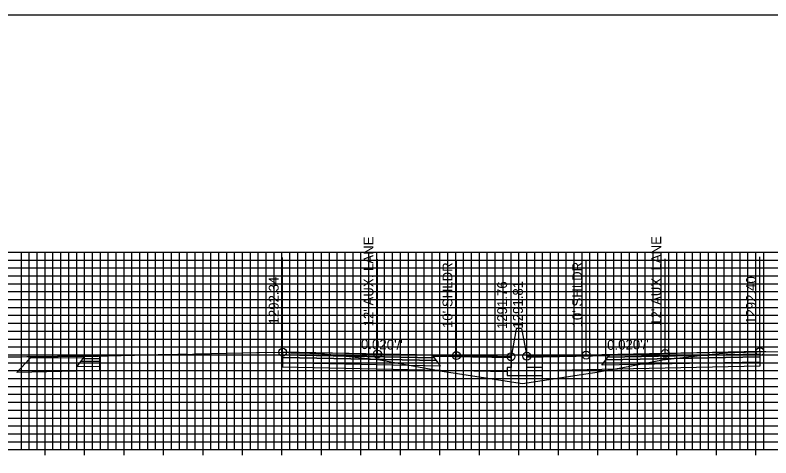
# Model space of a CAD drawing. Extents: x 674939 to 678919, y 750652 to 765176.
# Drawn here: x 677874.7 to 677970.4, y 757756.5 to 757812.6 of the extents above; entities that cross this region are included whole.
import ezdxf

# ---------------------------------------------------------------- set-up
doc = ezdxf.new("R2010")
doc.units = 0
for name, color, linetype in [('R_Alt Surface', 7, 'Continuous'), ('R_Axis', 7, 'Continuous'), ('R_Exist Surface', 7, 'Continuous'), ('R_Fin Surface', 7, 'Continuous'), ('R_Grid', 7, 'Continuous'), ('R_No Plot', 7, 'Continuous'), ('R_Proposed Road', 7, 'Continuous'), ('R_Xsect Elev', 7, 'Continuous'), ('R_Xsect Slope', 7, 'Continuous')]:
    doc.layers.add(name, color=color, linetype=linetype)

msp = doc.modelspace()

# ---------------------------------------------------------------- linework, layer by layer
at = {"layer": 'R_Alt Surface'}
for points in [[(677969.05, 757769.625), (677969.05, 757769.295), (677949.55, 757768.905), (677949.8, 757769.24)], [(677885.428, 757768.743), (677885.428, 757768.083), (677882.567, 757768.021), (677883.067, 757768.691)], [(677885.428, 757769.073), (677885.428, 757768.743), (677883.067, 757768.691), (677883.317, 757769.026)], [(677908.615, 757769.559), (677908.615, 757769.229), (677928.115, 757768.839), (677927.865, 757769.174)], [(677908.615, 757769.229), (677908.615, 757768.569), (677928.615, 757768.169), (677928.115, 757768.839)], [(677969.05, 757769.295), (677969.05, 757768.635), (677949.05, 757768.235), (677949.55, 757768.905)]]:
    msp.add_lwpolyline(points, close=True, dxfattribs=at)
for points in [[(677885.428, 757768.083), (677885.428, 757767.543), (677882.567, 757767.481), (677874.943, 757767.315), (677876.702, 757769.149)], [(677908.615, 757768.569), (677908.615, 757768.029), (677928.615, 757767.629), (677937.033, 757767.46)], [(677969.05, 757768.635), (677969.05, 757768.095), (677949.05, 757767.695), (677941.533, 757767.545)]]:
    msp.add_lwpolyline(points, dxfattribs=at)
at = {"layer": 'R_Axis'}
for p, q in [((677878.533, 757756.851), (677878.533, 757758.251)), ((677883.533, 757756.851), (677883.533, 757758.251)), ((677888.533, 757756.851), (677888.533, 757758.251)), ((677893.533, 757756.851), (677893.533, 757758.251)), ((677898.533, 757756.851), (677898.533, 757758.251)), ((677903.533, 757756.851), (677903.533, 757758.251)), ((677908.533, 757756.851), (677908.533, 757758.251)), ((677913.533, 757756.851), (677913.533, 757758.251)), ((677918.533, 757756.851), (677918.533, 757758.251)), ((677923.533, 757756.851), (677923.533, 757758.251)), ((677928.533, 757756.851), (677928.533, 757758.251)), ((677933.533, 757756.851), (677933.533, 757758.251)), ((677938.533, 757756.851), (677938.533, 757758.251)), ((677943.533, 757756.851), (677943.533, 757758.251)), ((677948.533, 757756.851), (677948.533, 757758.251)), ((677953.533, 757756.851), (677953.533, 757758.251)), ((677958.533, 757756.851), (677958.533, 757758.251)), ((677963.533, 757756.851), (677963.533, 757758.251)), ((677968.533, 757756.851), (677968.533, 757758.251)), ((677838.533, 757757.551), (678038.533, 757757.551))]:
    msp.add_line(p, q, dxfattribs=at)
at = {"layer": 'R_Exist Surface'}
msp.add_lwpolyline([(677871.973, 757769.288), (677875.208, 757769.316), (677875.463, 757769.303), (677875.463, 757769.303), (677876.228, 757769.335), (677876.801, 757769.319), (677877.566, 757769.35), (677877.824, 757769.349), (677878.206, 757769.332), (677878.588, 757769.362), (677878.971, 757769.349), (677879.544, 757769.383), (677879.926, 757769.355), (677880.117, 757769.382), (677882.601, 757769.392), (677882.735, 757769.392), (677885.219, 757769.4), (677885.273, 757769.399), (677885.282, 757769.399), (677885.291, 757769.398), (677885.307, 757769.399), (677885.428, 757769.403), (677885.447, 757769.404), (677886.473, 757769.433), (677886.509, 757769.433), (677886.571, 757769.435), (677886.58, 757769.436), (677889.828, 757769.521), (677889.855, 757769.521), (677890.237, 757769.544), (677890.362, 757769.548), (677895.33, 757769.627), (677895.491, 757769.629), (677895.509, 757769.629), (677896.464, 757769.636), (677896.5, 757769.636), (677896.518, 757769.635), (677896.9, 757769.61), (677897.473, 757769.667), (677897.527, 757769.671), (677897.652, 757769.673), (677897.697, 757769.675), (677905.338, 757769.843), (677905.625, 757769.849), (677908.6, 757769.888), (677908.609, 757769.889), (677908.615, 757769.889), (677908.888, 757769.892), (677908.927, 757769.889), (677909.691, 757769.823), (677909.736, 757769.822), (677910.882, 757769.815), (677910.9, 757769.815), (677910.991, 757769.811), (677913.092, 757769.737), (677913.111, 757769.739), (677913.283, 757769.761), (677913.528, 757769.735), (677920.914, 757768.92), (677929.069, 757767.439), (677929.647, 757767.339), (677930.463, 757767.214), (677938.974, 757765.906), (677947.021, 757767.124), (677948.135, 757767.296), (677951.713, 757767.932), (677956.709, 757768.9), (677962.586, 757769.579), (677964.777, 757769.814), (677964.821, 757769.809), (677964.886, 757769.807), (677964.941, 757769.814), (677966.835, 757769.887), (677967.225, 757769.897), (677968.602, 757769.93), (677968.686, 757769.937), (677969.048, 757769.955), (677969.05, 757769.955), (677969.204, 757769.963), (677969.787, 757769.952), (677975.298, 757769.858)], dxfattribs=at)
at = {"layer": 'R_Fin Surface'}
for points in [[(677937.533, 757769.31), (677930.615, 757769.449), (677920.615, 757769.649), (677908.615, 757769.889)], [(677969.05, 757769.955), (677957.05, 757769.715), (677947.05, 757769.515), (677939.533, 757769.365)], [(677876.822, 757769.307), (677883.567, 757769.366), (677885.428, 757769.403)], [(677876.822, 757769.307), (677876.822, 757769.307)]]:
    msp.add_lwpolyline(points, dxfattribs=at)
for points in [[(677908.615, 757769.889), (677908.615, 757769.559), (677927.865, 757769.174), (677927.615, 757769.509)], [(677969.05, 757769.955), (677969.05, 757769.625), (677949.8, 757769.24), (677950.05, 757769.575)], [(677883.567, 757769.366), (677876.822, 757769.307), (677876.702, 757769.149), (677883.449, 757769.206)], [(677885.428, 757769.403), (677885.428, 757769.073), (677883.317, 757769.026), (677883.567, 757769.366)], [(677927.615, 757769.509), (677937.533, 757769.31), (677937.537, 757769.153), (677927.735, 757769.349)], [(677949.931, 757769.416), (677939.533, 757769.208), (677939.533, 757769.365), (677950.05, 757769.575)]]:
    msp.add_lwpolyline(points, close=True, dxfattribs=at)
at = {"layer": 'R_Grid'}
for p, q in [((677838.533, 757782.551), (678038.533, 757782.551)), ((677875.533, 757757.551), (677875.533, 757782.551)), ((677876.533, 757757.551), (677876.533, 757782.551)), ((677877.533, 757757.551), (677877.533, 757782.551)), ((677878.533, 757757.551), (677878.533, 757782.551)), ((677879.533, 757757.551), (677879.533, 757782.551)), ((677880.533, 757757.551), (677880.533, 757782.551)), ((677881.533, 757757.551), (677881.533, 757782.551)), ((677882.533, 757757.551), (677882.533, 757782.551)), ((677883.533, 757757.551), (677883.533, 757782.551)), ((677884.533, 757757.551), (677884.533, 757782.551)), ((677885.533, 757757.551), (677885.533, 757782.551)), ((677886.533, 757757.551), (677886.533, 757782.551)), ((677887.533, 757757.551), (677887.533, 757782.551)), ((677888.533, 757757.551), (677888.533, 757782.551)), ((677889.533, 757757.551), (677889.533, 757782.551)), ((677890.533, 757757.551), (677890.533, 757782.551)), ((677891.533, 757757.551), (677891.533, 757782.551)), ((677892.533, 757757.551), (677892.533, 757782.551)), ((677893.533, 757757.551), (677893.533, 757782.551)), ((677894.533, 757757.551), (677894.533, 757782.551)), ((677895.533, 757757.551), (677895.533, 757782.551)), ((677896.533, 757757.551), (677896.533, 757782.551)), ((677897.533, 757757.551), (677897.533, 757782.551)), ((677898.533, 757757.551), (677898.533, 757782.551)), ((677899.533, 757757.551), (677899.533, 757782.551)), ((677900.533, 757757.551), (677900.533, 757782.551)), ((677901.533, 757757.551), (677901.533, 757782.551)), ((677902.533, 757757.551), (677902.533, 757782.551)), ((677903.533, 757757.551), (677903.533, 757782.551)), ((677904.533, 757757.551), (677904.533, 757782.551)), ((677905.533, 757757.551), (677905.533, 757782.551)), ((677906.533, 757757.551), (677906.533, 757782.551)), ((677907.533, 757757.551), (677907.533, 757782.551)), ((677908.533, 757757.551), (677908.533, 757782.551)), ((677909.533, 757757.551), (677909.533, 757782.551)), ((677910.533, 757757.551), (677910.533, 757782.551)), ((677911.533, 757757.551), (677911.533, 757782.551)), ((677912.533, 757757.551), (677912.533, 757782.551)), ((677913.533, 757757.551), (677913.533, 757782.551)), ((677914.533, 757757.551), (677914.533, 757782.551)), ((677915.533, 757757.551), (677915.533, 757782.551)), ((677916.533, 757757.551), (677916.533, 757782.551)), ((677917.533, 757757.551), (677917.533, 757782.551)), ((677918.533, 757757.551), (677918.533, 757782.551)), ((677919.533, 757757.551), (677919.533, 757782.551)), ((677920.533, 757757.551), (677920.533, 757782.551)), ((677921.533, 757757.551), (677921.533, 757782.551)), ((677922.533, 757757.551), (677922.533, 757782.551)), ((677923.533, 757757.551), (677923.533, 757782.551)), ((677924.533, 757757.551), (677924.533, 757782.551)), ((677925.533, 757757.551), (677925.533, 757782.551)), ((677926.533, 757757.551), (677926.533, 757782.551)), ((677927.533, 757757.551), (677927.533, 757782.551)), ((677928.533, 757757.551), (677928.533, 757782.551)), ((677929.533, 757757.551), (677929.533, 757782.551)), ((677930.533, 757757.551), (677930.533, 757782.551)), ((677931.533, 757757.551), (677931.533, 757782.551)), ((677932.533, 757757.551), (677932.533, 757782.551)), ((677933.533, 757757.551), (677933.533, 757782.551)), ((677934.533, 757757.551), (677934.533, 757782.551)), ((677935.533, 757757.551), (677935.533, 757782.551)), ((677936.533, 757757.551), (677936.533, 757782.551)), ((677937.533, 757757.551), (677937.533, 757782.551)), ((677938.533, 757757.551), (677938.533, 757782.551)), ((677939.533, 757757.551), (677939.533, 757782.551)), ((677940.533, 757757.551), (677940.533, 757782.551)), ((677941.533, 757757.551), (677941.533, 757782.551)), ((677942.533, 757757.551), (677942.533, 757782.551)), ((677943.533, 757757.551), (677943.533, 757782.551)), ((677944.533, 757757.551), (677944.533, 757782.551)), ((677945.533, 757757.551), (677945.533, 757782.551)), ((677946.533, 757757.551), (677946.533, 757782.551)), ((677947.533, 757757.551), (677947.533, 757782.551)), ((677948.533, 757757.551), (677948.533, 757782.551)), ((677949.533, 757757.551), (677949.533, 757782.551)), ((677950.533, 757757.551), (677950.533, 757782.551)), ((677951.533, 757757.551), (677951.533, 757782.551)), ((677952.533, 757757.551), (677952.533, 757782.551)), ((677953.533, 757757.551), (677953.533, 757782.551)), ((677954.533, 757757.551), (677954.533, 757782.551)), ((677955.533, 757757.551), (677955.533, 757782.551)), ((677956.533, 757757.551), (677956.533, 757782.551)), ((677957.533, 757757.551), (677957.533, 757782.551)), ((677958.533, 757757.551), (677958.533, 757782.551)), ((677959.533, 757757.551), (677959.533, 757782.551)), ((677960.533, 757757.551), (677960.533, 757782.551)), ((677961.533, 757757.551), (677961.533, 757782.551)), ((677962.533, 757757.551), (677962.533, 757782.551)), ((677963.533, 757757.551), (677963.533, 757782.551)), ((677964.533, 757757.551), (677964.533, 757782.551)), ((677965.533, 757757.551), (677965.533, 757782.551)), ((677966.533, 757757.551), (677966.533, 757782.551)), ((677967.533, 757757.551), (677967.533, 757782.551)), ((677968.533, 757757.551), (677968.533, 757782.551)), ((677969.533, 757757.551), (677969.533, 757782.551)), ((677838.533, 757781.551), (678038.533, 757781.551)), ((677838.533, 757780.551), (678038.533, 757780.551)), ((677838.533, 757779.551), (678038.533, 757779.551)), ((677838.533, 757778.551), (678038.533, 757778.551)), ((677838.533, 757777.551), (678038.533, 757777.551)), ((677838.533, 757776.551), (678038.533, 757776.551)), ((677838.533, 757775.551), (678038.533, 757775.551)), ((677838.533, 757774.551), (678038.533, 757774.551)), ((677838.533, 757773.551), (678038.533, 757773.551)), ((677838.533, 757772.551), (678038.533, 757772.551)), ((677838.533, 757771.551), (678038.533, 757771.551)), ((677838.533, 757770.551), (678038.533, 757770.551)), ((677838.533, 757769.551), (678038.533, 757769.551)), ((677838.533, 757768.551), (678038.533, 757768.551)), ((677838.533, 757767.551), (678038.533, 757767.551)), ((677838.533, 757766.551), (678038.533, 757766.551)), ((677838.533, 757765.551), (678038.533, 757765.551)), ((677838.533, 757764.551), (678038.533, 757764.551)), ((677838.533, 757763.551), (678038.533, 757763.551)), ((677838.533, 757762.551), (678038.533, 757762.551)), ((677838.533, 757761.551), (678038.533, 757761.551)), ((677838.533, 757760.551), (678038.533, 757760.551)), ((677838.533, 757759.551), (678038.533, 757759.551)), ((677838.533, 757758.551), (678038.533, 757758.551)), ((677838.533, 757757.551), (678038.533, 757757.551))]:
    msp.add_line(p, q, dxfattribs=at)
at = {"layer": 'R_No Plot'}
msp.add_lwpolyline([(677778.533, 757592.551), (678118.533, 757592.551), (678118.533, 757812.551), (677778.533, 757812.551)], close=True, dxfattribs=at)
msp.add_lwpolyline([(677874.943, 757767.315), (677876.521, 757769.001), (677876.822, 757769.307), (677883.567, 757769.366), (677885.151, 757769.397), (677885.428, 757769.403)], dxfattribs=at)
for centre in [(677908.615, 757769.889), (677920.615, 757769.649), (677930.615, 757769.449), (677937.533, 757769.31), (677939.533, 757769.365), (677947.05, 757769.515), (677957.05, 757769.715), (677969.05, 757769.955)]:
    msp.add_circle(centre, 0.5, dxfattribs=at)
at = {"layer": 'R_Proposed Road'}
for points in [[(677938.203, 757772.81), (677937.533, 757769.31)], [(677938.863, 757772.865), (677938.863, 757772.865), (677938.203, 757772.865), (677938.203, 757772.81)], [(677938.863, 757772.865), (677939.533, 757769.365)], [(677937.533, 757769.31), (677937.533, 757767.935), (677937.033, 757767.935), (677937.033, 757766.935), (677941.533, 757766.935), (677941.533, 757767.935), (677939.533, 757767.935), (677939.533, 757769.365)]]:
    msp.add_lwpolyline(points, dxfattribs=at)
at = {"layer": 'R_Xsect Elev'}
for p, q in [((677908.615, 757769.889), (677908.615, 757781.889)), ((677920.615, 757769.649), (677920.615, 757781.649)), ((677930.615, 757769.449), (677930.615, 757781.449)), ((677937.533, 757769.31), (677937.533, 757781.31)), ((677939.533, 757769.365), (677939.533, 757781.365)), ((677947.05, 757769.515), (677947.05, 757781.515)), ((677957.05, 757769.715), (677957.05, 757781.715)), ((677969.05, 757769.955), (677969.05, 757781.955))]:
    msp.add_line(p, q, dxfattribs=at)

# ---------------------------------------------------------------- texts
for s, p in [("12' AUX. LANE", (677920.115, 757773.149)), ("12' AUX. LANE", (677956.55, 757773.215)), ("10' SHLDR", (677930.115, 757772.949)), ("10' SHLDR", (677946.55, 757773.015)), ('1292.34', (677908.115, 757773.389)), ('1292.40', (677968.55, 757773.455)), ('1291.76', (677937.033, 757772.81)), ('1291.81', (677939.033, 757772.865))]:
    msp.add_text(s, height=1.25, rotation=90, dxfattribs=at).set_placement(p)
at = {"layer": 'R_Xsect Slope'}
for rotation, p in [(358.85424, (677918.524, 757770.291)), (1.14576, (677949.718, 757770.169))]:
    msp.add_text("0.020'/'", height=1.25, rotation=rotation, dxfattribs=at).set_placement(p)

doc.saveas('drawing.dxf')
